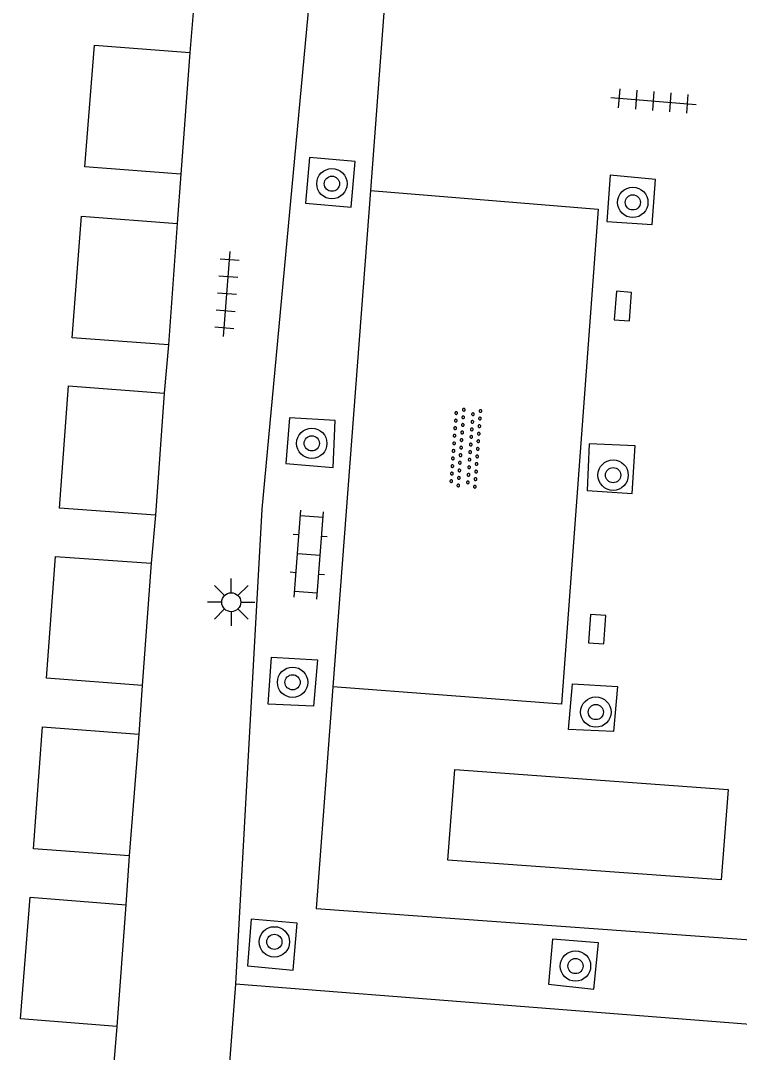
# Model space of a CAD drawing. Extents: x 132994 to 136000, y 393499 to 395512.
# Drawn here: x 134081.96 to 134100.89, y 394269.96 to 394297.13 of the extents above; entities that cross this region are included whole.
import ezdxf

# ---------------------------------------------------------------- set-up
doc = ezdxf.new("R2010")
doc.units = 0
for name, color, linetype in [('gg-bbg-bijgebouw', 7, 'Continuous'), ('gg-knt-verharding', 7, 'Continuous'), ('gt-symb-boom', 7, 'Continuous'), ('gt-symb-klinker verharding', 7, 'Continuous'), ('gt-symb-kolk', 7, 'Continuous'), ('gt-symb-lichtmast', 7, 'Continuous'), ('gt-symb-overige verharding', 7, 'Continuous'), ('gt-symb-tegel verharding', 7, 'Continuous')]:
    doc.layers.add(name, color=color, linetype=linetype)

# ---------------------------------------------------------------- blocks, each defined once
blk = doc.blocks.new('gt0-TEG1')
at = {"layer": 'gt-symb-tegel verharding'}
for p, q in [((-1.125, 0), (1.125, 0)), ((-0.9, -0.25), (-0.9, 0.25)), ((-0.45, -0.25), (-0.45, 0.25)), ((0, -0.25), (0, 0.25)), ((0.45, -0.25), (0.45, 0.25)), ((0.9, -0.25), (0.9, 0.25))]:
    blk.add_line(p, q, dxfattribs=at)
blk = doc.blocks.new('gt0-BOOM')
at = {"layer": 'gt-symb-boom'}
for radius in [0.4, 0.2]:
    blk.add_circle((0, 0), radius, dxfattribs=at)
blk = doc.blocks.new('gt0-KOLK')
at = {"layer": 'gt-symb-kolk'}
blk.add_lwpolyline([(0, 0), (0.375, 0), (0.375, 0.4), (-0.375, 0.4), (-0.375, 0), (0, 0)], dxfattribs=at)
blk = doc.blocks.new('gt0-LMAST')
at = {"layer": 'gt-symb-lichtmast'}
for p, q in [((-0.005, 0.246), (-0.005, 0.621)), ((-0.182, 0.173), (-0.447, 0.438)), ((0.172, 0.173), (0.437, 0.438)), ((-0.255, -0.004), (-0.63, -0.004)), ((-0.182, -0.181), (-0.447, -0.446)), ((-0.005, -0.254), (-0.005, -0.629)), ((0.437, -0.446), (0.172, -0.181)), ((0.245, -0.004), (0.62, -0.004))]:
    blk.add_line(p, q, dxfattribs=at)
blk.add_circle((-0.005, -0.004), 0.25, dxfattribs=at)
blk = doc.blocks.new('gt0-KL1')
at = {"layer": 'gt-symb-klinker verharding'}
for p, q in [((-1.15, 0.3), (1.15, 0.3)), ((-1, -0.3), (-1, 0.3)), ((-0.5, 0.3), (-0.5, 0.45)), ((0, -0.3), (0, 0.3)), ((0.5, 0.3), (0.5, 0.45)), ((1, -0.3), (1, 0.3)), ((-1.15, -0.3), (1.15, -0.3)), ((-0.5, -0.45), (-0.5, -0.3)), ((0.5, -0.45), (0.5, -0.3))]:
    blk.add_line(p, q, dxfattribs=at)
blk = doc.blocks.new('gt0-OVH')
at = {"layer": 'gt-symb-overige verharding'}
for points in [[(-0.972, 0.298), (-0.967, 0.308), (-0.965, 0.319), (-0.966, 0.33), (-0.971, 0.34), (-0.978, 0.348), (-0.988, 0.353), (-0.999, 0.355), (-1.01, 0.354), (-1.02, 0.349), (-1.028, 0.342), (-1.033, 0.332), (-1.035, 0.321), (-1.034, 0.31), (-1.029, 0.3), (-1.022, 0.292), (-1.012, 0.287), (-1.001, 0.285), (-0.99, 0.286), (-0.98, 0.291)], [(-0.772, 0.298), (-0.767, 0.308), (-0.765, 0.319), (-0.766, 0.33), (-0.771, 0.34), (-0.778, 0.348), (-0.788, 0.353), (-0.799, 0.355), (-0.81, 0.354), (-0.82, 0.349), (-0.828, 0.342), (-0.833, 0.332), (-0.835, 0.321), (-0.834, 0.31), (-0.829, 0.3), (-0.822, 0.292), (-0.812, 0.287), (-0.801, 0.285), (-0.79, 0.286), (-0.78, 0.291)], [(-0.572, 0.298), (-0.567, 0.308), (-0.565, 0.319), (-0.566, 0.33), (-0.571, 0.34), (-0.578, 0.348), (-0.588, 0.353), (-0.599, 0.355), (-0.61, 0.354), (-0.62, 0.349), (-0.628, 0.342), (-0.633, 0.332), (-0.635, 0.321), (-0.634, 0.31), (-0.629, 0.3), (-0.622, 0.292), (-0.612, 0.287), (-0.601, 0.285), (-0.59, 0.286), (-0.58, 0.291)], [(-0.372, 0.298), (-0.367, 0.308), (-0.365, 0.319), (-0.366, 0.33), (-0.371, 0.34), (-0.378, 0.348), (-0.388, 0.353), (-0.399, 0.355), (-0.41, 0.354), (-0.42, 0.349), (-0.428, 0.342), (-0.433, 0.332), (-0.435, 0.321), (-0.434, 0.31), (-0.429, 0.3), (-0.422, 0.292), (-0.412, 0.287), (-0.401, 0.285), (-0.39, 0.286), (-0.38, 0.291)], [(-0.172, 0.298), (-0.167, 0.308), (-0.165, 0.319), (-0.166, 0.33), (-0.171, 0.34), (-0.178, 0.348), (-0.188, 0.353), (-0.199, 0.355), (-0.21, 0.354), (-0.22, 0.349), (-0.228, 0.342), (-0.233, 0.332), (-0.235, 0.321), (-0.234, 0.31), (-0.229, 0.3), (-0.222, 0.292), (-0.212, 0.287), (-0.201, 0.285), (-0.19, 0.286), (-0.18, 0.291)], [(0.028, 0.298), (0.033, 0.308), (0.035, 0.319), (0.034, 0.33), (0.029, 0.34), (0.022, 0.348), (0.012, 0.353), (0.001, 0.355), (-0.01, 0.354), (-0.02, 0.349), (-0.028, 0.342), (-0.033, 0.332), (-0.035, 0.321), (-0.034, 0.31), (-0.029, 0.3), (-0.022, 0.292), (-0.012, 0.287), (-0.001, 0.285), (0.01, 0.286), (0.02, 0.291)], [(0.228, 0.298), (0.233, 0.308), (0.235, 0.319), (0.234, 0.33), (0.229, 0.34), (0.222, 0.348), (0.212, 0.353), (0.201, 0.355), (0.19, 0.354), (0.18, 0.349), (0.172, 0.342), (0.167, 0.332), (0.165, 0.321), (0.166, 0.31), (0.171, 0.3), (0.178, 0.292), (0.188, 0.287), (0.199, 0.285), (0.21, 0.286), (0.22, 0.291)], [(0.428, 0.298), (0.433, 0.308), (0.435, 0.319), (0.434, 0.33), (0.429, 0.34), (0.422, 0.348), (0.412, 0.353), (0.401, 0.355), (0.39, 0.354), (0.38, 0.349), (0.372, 0.342), (0.367, 0.332), (0.365, 0.321), (0.366, 0.31), (0.371, 0.3), (0.378, 0.292), (0.388, 0.287), (0.399, 0.285), (0.41, 0.286), (0.42, 0.291)], [(0.628, 0.298), (0.633, 0.308), (0.635, 0.319), (0.634, 0.33), (0.629, 0.34), (0.622, 0.348), (0.612, 0.353), (0.601, 0.355), (0.59, 0.354), (0.58, 0.349), (0.572, 0.342), (0.567, 0.332), (0.565, 0.321), (0.566, 0.31), (0.571, 0.3), (0.578, 0.292), (0.588, 0.287), (0.599, 0.285), (0.61, 0.286), (0.62, 0.291)], [(0.828, 0.298), (0.833, 0.308), (0.835, 0.319), (0.834, 0.33), (0.829, 0.34), (0.822, 0.348), (0.812, 0.353), (0.801, 0.355), (0.79, 0.354), (0.78, 0.349), (0.772, 0.342), (0.767, 0.332), (0.765, 0.321), (0.766, 0.31), (0.771, 0.3), (0.778, 0.292), (0.788, 0.287), (0.799, 0.285), (0.81, 0.286), (0.82, 0.291)], [(1.028, 0.298), (1.033, 0.308), (1.035, 0.319), (1.034, 0.33), (1.029, 0.34), (1.022, 0.348), (1.012, 0.353), (1.001, 0.355), (0.99, 0.354), (0.98, 0.349), (0.972, 0.342), (0.967, 0.332), (0.965, 0.321), (0.966, 0.31), (0.971, 0.3), (0.978, 0.292), (0.988, 0.287), (0.999, 0.285), (1.01, 0.286), (1.02, 0.291)], [(-0.872, 0.106), (-0.867, 0.116), (-0.865, 0.126), (-0.866, 0.137), (-0.871, 0.147), (-0.878, 0.156), (-0.888, 0.161), (-0.899, 0.163), (-0.91, 0.162), (-0.92, 0.157), (-0.928, 0.15), (-0.933, 0.14), (-0.935, 0.129), (-0.934, 0.118), (-0.929, 0.108), (-0.922, 0.1), (-0.912, 0.095), (-0.901, 0.092), (-0.89, 0.094), (-0.88, 0.098)], [(-0.672, 0.106), (-0.667, 0.116), (-0.665, 0.126), (-0.666, 0.137), (-0.671, 0.147), (-0.678, 0.156), (-0.688, 0.161), (-0.699, 0.163), (-0.71, 0.162), (-0.72, 0.157), (-0.728, 0.15), (-0.733, 0.14), (-0.735, 0.129), (-0.734, 0.118), (-0.729, 0.108), (-0.722, 0.1), (-0.712, 0.095), (-0.701, 0.092), (-0.69, 0.094), (-0.68, 0.098)], [(-0.472, 0.106), (-0.467, 0.116), (-0.465, 0.126), (-0.466, 0.137), (-0.471, 0.147), (-0.478, 0.156), (-0.488, 0.161), (-0.499, 0.163), (-0.51, 0.162), (-0.52, 0.157), (-0.528, 0.15), (-0.533, 0.14), (-0.535, 0.129), (-0.534, 0.118), (-0.529, 0.108), (-0.522, 0.1), (-0.512, 0.095), (-0.501, 0.092), (-0.49, 0.094), (-0.48, 0.098)], [(-0.272, 0.106), (-0.267, 0.116), (-0.265, 0.126), (-0.266, 0.137), (-0.271, 0.147), (-0.278, 0.156), (-0.288, 0.161), (-0.299, 0.163), (-0.31, 0.162), (-0.32, 0.157), (-0.328, 0.15), (-0.333, 0.14), (-0.335, 0.129), (-0.334, 0.118), (-0.329, 0.108), (-0.322, 0.1), (-0.312, 0.095), (-0.301, 0.092), (-0.29, 0.094), (-0.28, 0.098)], [(-0.072, 0.106), (-0.067, 0.116), (-0.065, 0.126), (-0.066, 0.137), (-0.071, 0.147), (-0.078, 0.156), (-0.088, 0.161), (-0.099, 0.163), (-0.11, 0.162), (-0.12, 0.157), (-0.128, 0.15), (-0.133, 0.14), (-0.135, 0.129), (-0.134, 0.118), (-0.129, 0.108), (-0.122, 0.1), (-0.112, 0.095), (-0.101, 0.092), (-0.09, 0.094), (-0.08, 0.098)], [(0.128, 0.106), (0.133, 0.116), (0.135, 0.126), (0.134, 0.137), (0.129, 0.147), (0.122, 0.156), (0.112, 0.161), (0.101, 0.163), (0.09, 0.162), (0.08, 0.157), (0.072, 0.15), (0.067, 0.14), (0.065, 0.129), (0.066, 0.118), (0.071, 0.108), (0.078, 0.1), (0.088, 0.095), (0.099, 0.092), (0.11, 0.094), (0.12, 0.098)], [(0.328, 0.106), (0.333, 0.116), (0.335, 0.126), (0.334, 0.137), (0.329, 0.147), (0.322, 0.156), (0.312, 0.161), (0.301, 0.163), (0.29, 0.162), (0.28, 0.157), (0.272, 0.15), (0.267, 0.14), (0.265, 0.129), (0.266, 0.118), (0.271, 0.108), (0.278, 0.1), (0.288, 0.095), (0.299, 0.092), (0.31, 0.094), (0.32, 0.098)], [(0.528, 0.106), (0.533, 0.116), (0.535, 0.126), (0.534, 0.137), (0.529, 0.147), (0.522, 0.156), (0.512, 0.161), (0.501, 0.163), (0.49, 0.162), (0.48, 0.157), (0.472, 0.15), (0.467, 0.14), (0.465, 0.129), (0.466, 0.118), (0.471, 0.108), (0.478, 0.1), (0.488, 0.095), (0.499, 0.092), (0.51, 0.094), (0.52, 0.098)], [(0.728, 0.106), (0.733, 0.116), (0.735, 0.126), (0.734, 0.137), (0.729, 0.147), (0.722, 0.156), (0.712, 0.161), (0.701, 0.163), (0.69, 0.162), (0.68, 0.157), (0.672, 0.15), (0.667, 0.14), (0.665, 0.129), (0.666, 0.118), (0.671, 0.108), (0.678, 0.1), (0.688, 0.095), (0.699, 0.092), (0.71, 0.094), (0.72, 0.098)], [(0.928, 0.106), (0.933, 0.116), (0.935, 0.126), (0.934, 0.137), (0.929, 0.147), (0.922, 0.156), (0.912, 0.161), (0.901, 0.163), (0.89, 0.162), (0.88, 0.157), (0.872, 0.15), (0.867, 0.14), (0.865, 0.129), (0.866, 0.118), (0.871, 0.108), (0.878, 0.1), (0.888, 0.095), (0.899, 0.092), (0.91, 0.094), (0.92, 0.098)], [(-0.972, -0.142), (-0.967, -0.132), (-0.965, -0.121), (-0.966, -0.11), (-0.971, -0.1), (-0.978, -0.092), (-0.988, -0.087), (-0.999, -0.085), (-1.01, -0.086), (-1.02, -0.091), (-1.028, -0.098), (-1.033, -0.108), (-1.035, -0.119), (-1.034, -0.13), (-1.029, -0.14), (-1.022, -0.148), (-1.012, -0.153), (-1.001, -0.155), (-0.99, -0.154), (-0.98, -0.149)], [(-0.772, -0.142), (-0.767, -0.132), (-0.765, -0.121), (-0.766, -0.11), (-0.771, -0.1), (-0.778, -0.092), (-0.788, -0.087), (-0.799, -0.085), (-0.81, -0.086), (-0.82, -0.091), (-0.828, -0.098), (-0.833, -0.108), (-0.835, -0.119), (-0.834, -0.13), (-0.829, -0.14), (-0.822, -0.148), (-0.812, -0.153), (-0.801, -0.155), (-0.79, -0.154), (-0.78, -0.149)], [(-0.572, -0.142), (-0.567, -0.132), (-0.565, -0.121), (-0.566, -0.11), (-0.571, -0.1), (-0.578, -0.092), (-0.588, -0.087), (-0.599, -0.085), (-0.61, -0.086), (-0.62, -0.091), (-0.628, -0.098), (-0.633, -0.108), (-0.635, -0.119), (-0.634, -0.13), (-0.629, -0.14), (-0.622, -0.148), (-0.612, -0.153), (-0.601, -0.155), (-0.59, -0.154), (-0.58, -0.149)], [(-0.372, -0.142), (-0.367, -0.132), (-0.365, -0.121), (-0.366, -0.11), (-0.371, -0.1), (-0.378, -0.092), (-0.388, -0.087), (-0.399, -0.085), (-0.41, -0.086), (-0.42, -0.091), (-0.428, -0.098), (-0.433, -0.108), (-0.435, -0.119), (-0.434, -0.13), (-0.429, -0.14), (-0.422, -0.148), (-0.412, -0.153), (-0.401, -0.155), (-0.39, -0.154), (-0.38, -0.149)], [(-0.172, -0.142), (-0.167, -0.132), (-0.165, -0.121), (-0.166, -0.11), (-0.171, -0.1), (-0.178, -0.092), (-0.188, -0.087), (-0.199, -0.085), (-0.21, -0.086), (-0.22, -0.091), (-0.228, -0.098), (-0.233, -0.108), (-0.235, -0.119), (-0.234, -0.13), (-0.229, -0.14), (-0.222, -0.148), (-0.212, -0.153), (-0.201, -0.155), (-0.19, -0.154), (-0.18, -0.149)], [(0.028, -0.142), (0.033, -0.132), (0.035, -0.121), (0.034, -0.11), (0.029, -0.1), (0.022, -0.092), (0.012, -0.087), (0.001, -0.085), (-0.01, -0.086), (-0.02, -0.091), (-0.028, -0.098), (-0.033, -0.108), (-0.035, -0.119), (-0.034, -0.13), (-0.029, -0.14), (-0.022, -0.148), (-0.012, -0.153), (-0.001, -0.155), (0.01, -0.154), (0.02, -0.149)], [(0.228, -0.142), (0.233, -0.132), (0.235, -0.121), (0.234, -0.11), (0.229, -0.1), (0.222, -0.092), (0.212, -0.087), (0.201, -0.085), (0.19, -0.086), (0.18, -0.091), (0.172, -0.098), (0.167, -0.108), (0.165, -0.119), (0.166, -0.13), (0.171, -0.14), (0.178, -0.148), (0.188, -0.153), (0.199, -0.155), (0.21, -0.154), (0.22, -0.149)], [(0.428, -0.142), (0.433, -0.132), (0.435, -0.121), (0.434, -0.11), (0.429, -0.1), (0.422, -0.092), (0.412, -0.087), (0.401, -0.085), (0.39, -0.086), (0.38, -0.091), (0.372, -0.098), (0.367, -0.108), (0.365, -0.119), (0.366, -0.13), (0.371, -0.14), (0.378, -0.148), (0.388, -0.153), (0.399, -0.155), (0.41, -0.154), (0.42, -0.149)], [(0.628, -0.142), (0.633, -0.132), (0.635, -0.121), (0.634, -0.11), (0.629, -0.1), (0.622, -0.092), (0.612, -0.087), (0.601, -0.085), (0.59, -0.086), (0.58, -0.091), (0.572, -0.098), (0.567, -0.108), (0.565, -0.119), (0.566, -0.13), (0.571, -0.14), (0.578, -0.148), (0.588, -0.153), (0.599, -0.155), (0.61, -0.154), (0.62, -0.149)], [(0.828, -0.142), (0.833, -0.132), (0.835, -0.121), (0.834, -0.11), (0.829, -0.1), (0.822, -0.092), (0.812, -0.087), (0.801, -0.085), (0.79, -0.086), (0.78, -0.091), (0.772, -0.098), (0.767, -0.108), (0.765, -0.119), (0.766, -0.13), (0.771, -0.14), (0.778, -0.148), (0.788, -0.153), (0.799, -0.155), (0.81, -0.154), (0.82, -0.149)], [(1.028, -0.142), (1.033, -0.132), (1.035, -0.121), (1.034, -0.11), (1.029, -0.1), (1.022, -0.092), (1.012, -0.087), (1.001, -0.085), (0.99, -0.086), (0.98, -0.091), (0.972, -0.098), (0.967, -0.108), (0.965, -0.119), (0.966, -0.13), (0.971, -0.14), (0.978, -0.148), (0.988, -0.153), (0.999, -0.155), (1.01, -0.154), (1.02, -0.149)], [(-0.872, -0.334), (-0.867, -0.324), (-0.865, -0.314), (-0.866, -0.303), (-0.871, -0.293), (-0.878, -0.284), (-0.888, -0.279), (-0.899, -0.277), (-0.91, -0.278), (-0.92, -0.283), (-0.928, -0.29), (-0.933, -0.3), (-0.935, -0.311), (-0.934, -0.322), (-0.929, -0.332), (-0.922, -0.34), (-0.912, -0.345), (-0.901, -0.348), (-0.89, -0.346), (-0.88, -0.342)], [(-0.672, -0.334), (-0.667, -0.324), (-0.665, -0.314), (-0.666, -0.303), (-0.671, -0.293), (-0.678, -0.284), (-0.688, -0.279), (-0.699, -0.277), (-0.71, -0.278), (-0.72, -0.283), (-0.728, -0.29), (-0.733, -0.3), (-0.735, -0.311), (-0.734, -0.322), (-0.729, -0.332), (-0.722, -0.34), (-0.712, -0.345), (-0.701, -0.348), (-0.69, -0.346), (-0.68, -0.342)], [(-0.472, -0.334), (-0.467, -0.324), (-0.465, -0.314), (-0.466, -0.303), (-0.471, -0.293), (-0.478, -0.284), (-0.488, -0.279), (-0.499, -0.277), (-0.51, -0.278), (-0.52, -0.283), (-0.528, -0.29), (-0.533, -0.3), (-0.535, -0.311), (-0.534, -0.322), (-0.529, -0.332), (-0.522, -0.34), (-0.512, -0.345), (-0.501, -0.348), (-0.49, -0.346), (-0.48, -0.342)], [(-0.272, -0.334), (-0.267, -0.324), (-0.265, -0.314), (-0.266, -0.303), (-0.271, -0.293), (-0.278, -0.284), (-0.288, -0.279), (-0.299, -0.277), (-0.31, -0.278), (-0.32, -0.283), (-0.328, -0.29), (-0.333, -0.3), (-0.335, -0.311), (-0.334, -0.322), (-0.329, -0.332), (-0.322, -0.34), (-0.312, -0.345), (-0.301, -0.348), (-0.29, -0.346), (-0.28, -0.342)], [(-0.072, -0.334), (-0.067, -0.324), (-0.065, -0.314), (-0.066, -0.303), (-0.071, -0.293), (-0.078, -0.284), (-0.088, -0.279), (-0.099, -0.277), (-0.11, -0.278), (-0.12, -0.283), (-0.128, -0.29), (-0.133, -0.3), (-0.135, -0.311), (-0.134, -0.322), (-0.129, -0.332), (-0.122, -0.34), (-0.112, -0.345), (-0.101, -0.348), (-0.09, -0.346), (-0.08, -0.342)], [(0.128, -0.334), (0.133, -0.324), (0.135, -0.314), (0.134, -0.303), (0.129, -0.293), (0.122, -0.284), (0.112, -0.279), (0.101, -0.277), (0.09, -0.278), (0.08, -0.283), (0.072, -0.29), (0.067, -0.3), (0.065, -0.311), (0.066, -0.322), (0.071, -0.332), (0.078, -0.34), (0.088, -0.345), (0.099, -0.348), (0.11, -0.346), (0.12, -0.342)], [(0.328, -0.334), (0.333, -0.324), (0.335, -0.314), (0.334, -0.303), (0.329, -0.293), (0.322, -0.284), (0.312, -0.279), (0.301, -0.277), (0.29, -0.278), (0.28, -0.283), (0.272, -0.29), (0.267, -0.3), (0.265, -0.311), (0.266, -0.322), (0.271, -0.332), (0.278, -0.34), (0.288, -0.345), (0.299, -0.348), (0.31, -0.346), (0.32, -0.342)], [(0.528, -0.334), (0.533, -0.324), (0.535, -0.314), (0.534, -0.303), (0.529, -0.293), (0.522, -0.284), (0.512, -0.279), (0.501, -0.277), (0.49, -0.278), (0.48, -0.283), (0.472, -0.29), (0.467, -0.3), (0.465, -0.311), (0.466, -0.322), (0.471, -0.332), (0.478, -0.34), (0.488, -0.345), (0.499, -0.348), (0.51, -0.346), (0.52, -0.342)], [(0.728, -0.334), (0.733, -0.324), (0.735, -0.314), (0.734, -0.303), (0.729, -0.293), (0.722, -0.284), (0.712, -0.279), (0.701, -0.277), (0.69, -0.278), (0.68, -0.283), (0.672, -0.29), (0.667, -0.3), (0.665, -0.311), (0.666, -0.322), (0.671, -0.332), (0.678, -0.34), (0.688, -0.345), (0.699, -0.348), (0.71, -0.346), (0.72, -0.342)], [(0.928, -0.334), (0.933, -0.324), (0.935, -0.314), (0.934, -0.303), (0.929, -0.293), (0.922, -0.284), (0.912, -0.279), (0.901, -0.277), (0.89, -0.278), (0.88, -0.283), (0.872, -0.29), (0.867, -0.3), (0.865, -0.311), (0.866, -0.322), (0.871, -0.332), (0.878, -0.34), (0.888, -0.345), (0.899, -0.348), (0.91, -0.346), (0.92, -0.342)]]:
    blk.add_lwpolyline(points, close=True, dxfattribs=at)

msp = doc.modelspace()

# ---------------------------------------------------------------- linework, layer by layer
at = {"layer": 'gg-bbg-bijgebouw'}
for p, q in [((134086.42, 394296.29), (134086.18, 394293.09)), ((134086.08, 394291.79), (134085.85, 394288.59)), ((134085.74, 394287.32), (134085.51, 394284.11)), ((134085.4, 394282.84), (134085.16, 394279.62)), ((134085.07, 394278.34), (134084.82, 394275.13)), ((134084.73, 394273.84), (134084.49, 394270.64))]:
    msp.add_line(p, q, dxfattribs=at)
for points in [[(134086.18, 394293.09), (134083.65, 394293.28), (134083.901, 394296.49), (134086.42, 394296.29)], [(134085.85, 394288.59), (134083.32, 394288.78), (134083.56, 394291.98), (134086.08, 394291.79)], [(134085.51, 394284.11), (134082.98, 394284.29), (134083.22, 394287.51), (134085.74, 394287.32)], [(134085.16, 394279.62), (134082.64, 394279.81), (134082.88, 394283.02), (134085.4, 394282.84)], [(134084.82, 394275.13), (134082.3, 394275.32), (134082.54, 394278.53), (134085.07, 394278.34)], [(134084.49, 394270.64), (134081.96, 394270.84), (134082.21, 394274.04), (134084.73, 394273.84)]]:
    msp.add_lwpolyline(points, dxfattribs=at)
at = {"layer": 'gg-knt-verharding'}
for p, q in [((134086.18, 394293.09), (134086.08, 394291.79)), ((134091.17, 394292.659), (134090.185, 394279.586)), ((134085.85, 394288.59), (134085.74, 394287.32)), ((134085.51, 394284.11), (134085.4, 394282.84)), ((134085.16, 394279.62), (134085.07, 394278.34)), ((134084.82, 394275.13), (134084.73, 394273.84)), ((134087.62, 394271.75), (134087.223, 394266.639)), ((134105.37, 394270.36), (134087.62, 394271.75)), ((134084.49, 394270.64), (134084.39, 394269.36))]:
    msp.add_line(p, q, dxfattribs=at)
for points in [[(134089.83, 394300.6), (134088.31, 394284.267), (134087.62, 394271.75)], [(134090.185, 394279.586), (134089.745, 394273.748), (134103.618, 394272.742), (134105.344, 394297.065), (134091.586, 394298.177), (134091.17, 394292.659)], [(134084.74, 394297.8), (134086.531, 394297.66), (134086.42, 394296.29)], [(134090.768, 394293.419), (134089.568, 394293.531), (134089.465, 394292.329), (134090.665, 394292.222), (134090.768, 394293.419)], [(134097.401, 394291.842), (134098.596, 394291.766), (134098.678, 394292.948), (134097.483, 394293.063), (134097.401, 394291.842)], [(134091.17, 394292.659), (134097.173, 394292.166), (134096.203, 394279.128), (134090.185, 394279.586)], [(134090.24, 394286.598), (134089.041, 394286.672), (134088.947, 394285.471), (134090.191, 394285.361), (134090.24, 394286.598)], [(134096.877, 394284.758), (134098.066, 394284.68), (134098.146, 394285.933), (134096.929, 394285.985), (134096.877, 394284.758)], [(134089.775, 394280.297), (134089.669, 394279.072), (134088.475, 394279.13), (134088.566, 394280.363), (134089.775, 394280.297)], [(134097.678, 394279.591), (134097.573, 394278.408), (134096.392, 394278.464), (134096.493, 394279.661), (134097.678, 394279.591)], [(134093.215, 394275.021), (134093.399, 394277.403), (134100.597, 394276.881), (134100.413, 394274.499), (134093.215, 394275.021)], [(134089.245, 394273.354), (134088.035, 394273.462), (134087.934, 394272.231), (134089.139, 394272.122), (134089.245, 394273.354)], [(134095.964, 394272.935), (134095.865, 394271.749), (134097.059, 394271.618), (134097.182, 394272.839), (134095.964, 394272.935)]]:
    msp.add_lwpolyline(points, dxfattribs=at)

# ---------------------------------------------------------------- block references
at = {"layer": 'gt-symb-boom'}
for p in [(134090.158, 394292.837), (134098.082, 394292.345), (134089.627, 394285.998), (134097.563, 394285.16), (134089.122, 394279.703), (134097.109, 394278.919), (134088.642, 394272.866), (134096.572, 394272.229)]:
    msp.add_blockref('gt0-BOOM', p, dxfattribs=at)
at = {"layer": 'gt-symb-klinker verharding', "rotation": 85.64084837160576}
msp.add_blockref('gt0-KL1', (134089.549, 394283.067), dxfattribs=at)
at = {"layer": 'gt-symb-kolk'}
for p, rotation in [((134098.022, 394289.599), 85.69798887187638), ((134097.343, 394281.087), 85.69798887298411)]:
    msp.add_blockref('gt0-KOLK', p, dxfattribs=dict(at, rotation=rotation))
at = {"layer": 'gt-symb-lichtmast'}
msp.add_blockref('gt0-LMAST', (134087.512, 394281.816), dxfattribs=at)
at = {"layer": 'gt-symb-overige verharding', "rotation": -94.18770451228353}
msp.add_blockref('gt0-OVH', (134093.679, 394285.876), dxfattribs=at)
at = {"layer": 'gt-symb-tegel verharding'}
for p, rotation in [((134098.627, 394295.014), -4.644721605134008), ((134087.393, 394289.934), 85.52659354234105)]:
    msp.add_blockref('gt0-TEG1', p, dxfattribs=dict(at, rotation=rotation))

doc.saveas('drawing.dxf')
